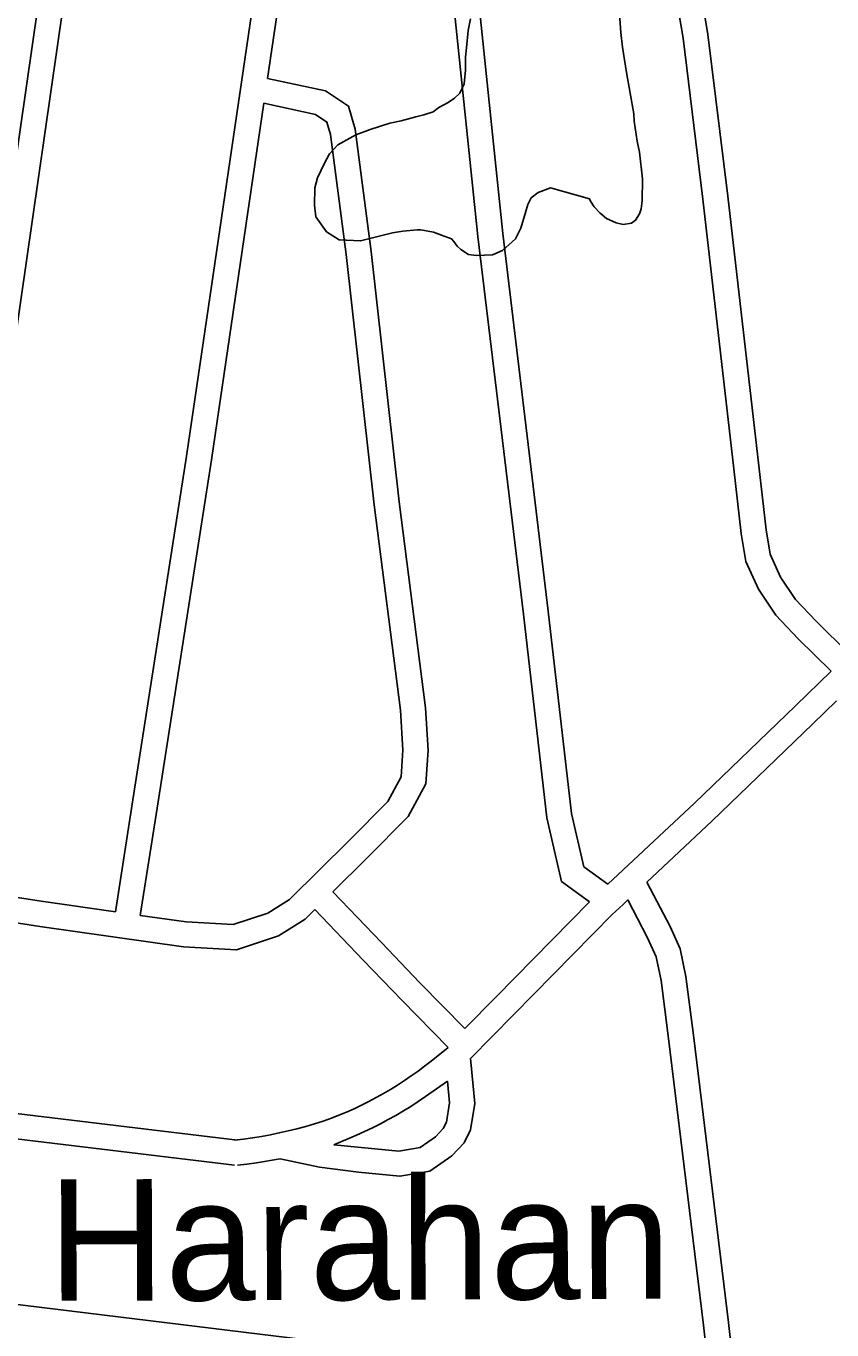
# Model space of a CAD drawing. Extents: x 3625074 to 3663148, y 511451 to 537151.
# Drawn here: x 3638362 to 3639324, y 525048 to 526606 of the extents above; entities that cross this region are included whole.
import ezdxf

# ---------------------------------------------------------------- set-up
doc = ezdxf.new("R2010")
doc.units = 0
for name, color, linetype in [('V-ROAD-CNTR', 7, 'Continuous'), ('V-SITE-VEGE', 7, 'Continuous'), ('V-TOPO-GNAM-IDEN', 7, 'Continuous')]:
    doc.layers.add(name, color=color, linetype=linetype)

msp = doc.modelspace()

# ---------------------------------------------------------------- linework, layer by layer
at = {"layer": 'V-ROAD-CNTR'}
for p, q in [((3638220.7, 525322.3), (3638614.5, 525274.7)), ((3638067.6, 525310.7), (3638610.9, 525244.9))]:
    msp.add_line(p, q, dxfattribs=at)
for points in [[(3639323.8, 525835.3), (3639284.3, 525873.9), (3639257.5, 525902), (3639236.8, 525933), (3639221.6, 525966.2), (3639216.3, 525999.8), (3639207.3, 526077), (3639170.4, 526399.2), (3639146.8, 526591.4), (3639128.7, 526698.9), (3639106.7, 526810), (3639090.4, 526900.4), (3639075.8, 526945.2), (3639051.5, 526987.9), (3639031.6, 527022.6)], [(3639345.3, 525856.1), (3639305.6, 525895), (3639281, 525920.8), (3639263.1, 525947.6), (3639250.6, 525974.9), (3639246, 526003.9), (3639237.1, 526080.4), (3639200.2, 526402.7), (3639176.5, 526595.7), (3639158.2, 526704.3), (3639136.2, 526815.6), (3639119.6, 526907.7), (3639103.4, 526957.4), (3639077.5, 527002.8), (3639062, 527030)], [(3639035, 525559.5), (3639001.6, 525584), (3638984, 525659.9), (3638956.1, 525903.2), (3638901.6, 526354.6), (3638837.2, 526975.3)], [(3639056.9, 525580.6), (3639028.3, 525601.6), (3639013.6, 525665), (3638985.8, 525906.7), (3638931.4, 526358), (3638866.6, 526982.4)], [(3638650.4, 526543.4), (3638665.5, 526646.2), (3638694.7, 526865.7), (3638703.3, 526905), (3638700.5, 526941.8)], [(3638468.8, 525547.7), (3638488.9, 525676.3), (3638553.7, 526092.2), (3638635.8, 526650.4), (3638665.1, 526870.9), (3638673, 526907.1), (3638670.9, 526934.6)], [(3638190.9, 525325.9), (3638208.3, 525460.3), (3638252.3, 525779.5), (3638311, 526177.7), (3638391.1, 526734.1), (3638414.5, 526892.1)], [(3638255, 525579.7), (3638282, 525775.2), (3638340.7, 526173.4), (3638420.7, 526729.7), (3638444.4, 526888.9)], [(3638728.4, 525571.4), (3638769.2, 525611.6), (3638818.4, 525661.5), (3638839.4, 525700.5), (3638842.3, 525740.7), (3638839, 525791.6), (3638807.7, 526037.4), (3638774.2, 526336.7), (3638755.2, 526482.7), (3638747.1, 526510.3), (3638719.5, 526528.5), (3638650.4, 526543.4)], [(3638498.5, 525543.4), (3638553.2, 525535.6), (3638609.4, 525532.4), (3638650.8, 525546.2), (3638676.6, 525562.5), (3638748, 525632.8), (3638794, 525679.5), (3638810, 525709.1), (3638812.2, 525740.8), (3638809.1, 525788.7), (3638777.9, 526033.8), (3638744.5, 526333.1), (3638725.8, 526476.5), (3638721.4, 526491.3), (3638707.6, 526500.4), (3638646, 526513.7)], [(3638498.5, 525543.4), (3638518.5, 525671.7), (3638583.4, 526087.7), (3638646, 526513.7)], [(3639056.9, 525580.6), (3639160.3, 525677.7), (3639281.1, 525793.9), (3639323.8, 525835.3)], [(3639103.6, 525583.3), (3639181, 525656), (3639301.9, 525772.3), (3639330.1, 525799.6)], [(3638255, 525579.7), (3638382.9, 525559.9), (3638468.8, 525547.7)], [(3638728.4, 525571.4), (3638786.5, 525510.9), (3638832.5, 525462.8), (3638886, 525408.2)], [(3639210.3, 524974.6), (3639201, 525057.2), (3639159.3, 525400.3), (3639150.2, 525470.5), (3639143.4, 525503.5), (3639131.3, 525530), (3639103.6, 525583.3)], [(3638886, 525408.2), (3638923.5, 525446.1), (3639035, 525559.5)], [(3638892.8, 525372.5), (3638944.8, 525425), (3639062.2, 525544.4), (3639075.2, 525556.6), (3639080.8, 525561.9)], [(3639315.7, 523847.4), (3639286.6, 524064.3), (3639267, 524230.5), (3639231.7, 524526.8), (3639200.7, 524790.6), (3639171.2, 525053.7), (3639129.5, 525396.5), (3639120.6, 525465.5), (3639114.7, 525494.1), (3639104.4, 525516.8), (3639080.8, 525561.9)], [(3638250.9, 525550), (3638378.4, 525530.3), (3638550.2, 525505.7), (3638613.4, 525502.1), (3638663.7, 525518.9), (3638695.3, 525538.8), (3638707, 525550.4)], [(3638707, 525550.4), (3638764.8, 525490.1), (3638811, 525442), (3638866.1, 525385.6)], [(3638610.9, 525274.7), (3638621.8, 525276), (3638632.5, 525277.6), (3638643.2, 525279.4), (3638653.8, 525281.4), (3638664.4, 525283.6), (3638675, 525286), (3638685.5, 525288.6), (3638696, 525291.4), (3638706.4, 525294.5), (3638716.7, 525297.7), (3638726.8, 525301.1), (3638735.7, 525304.7), (3638744.8, 525308.5), (3638753.8, 525312.5), (3638762.7, 525316.7), (3638771.5, 525321.2), (3638780.2, 525325.8), (3638788.8, 525330.6), (3638797.3, 525335.5), (3638805.7, 525340.7), (3638814, 525346), (3638822.1, 525351.6), (3638830.2, 525357.3), (3638838.1, 525363.1), (3638845.9, 525369.2), (3638866.1, 525385.6)], [(3638892.8, 525372.5), (3638897.9, 525318.7), (3638893, 525287.3), (3638885.4, 525271.8), (3638870.7, 525256), (3638844.4, 525237.8), (3638808.5, 525231.7), (3638759, 525236.5), (3638712.5, 525242.7), (3638665.7, 525252.7)], [(3638729.5, 525269.5), (3638756.7, 525281), (3638766.3, 525285.3), (3638775.8, 525289.8), (3638785.2, 525294.5), (3638794.5, 525299.4), (3638803.7, 525304.5), (3638812.7, 525309.8), (3638821.7, 525315.3), (3638830.5, 525321), (3638839.2, 525326.9), (3638865.3, 525345.4)], [(3638865.3, 525345.4), (3638867.7, 525319.6), (3638864, 525296.4), (3638860.4, 525289), (3638851, 525278.9), (3638832.8, 525266.2), (3638807.4, 525261.9), (3638729.5, 525269.5)], [(3638614.6, 525244.9), (3638625.8, 525246.3), (3638637.1, 525247.9), (3638665.7, 525252.7)], [(3638038.1, 525117.9), (3638191.9, 525098.2), (3638641.1, 525043), (3638956.8, 525004.5), (3639014.4, 524998.2), (3639041.5, 524983.6), (3639054.7, 524966.9), (3639057.3, 524939.6), (3639053.7, 524920.4), (3639036.1, 524905.5), (3639020.4, 524898.5), (3638994.5, 524895.6), (3638972.1, 524908.5), (3638961.1, 524925.7), (3638951, 524948.8), (3638946.5, 524975.5)]]:
    msp.add_lwpolyline(points, dxfattribs=at)
at = {"layer": 'V-SITE-VEGE'}
msp.add_lwpolyline([(3639071, 526620.3), (3639072.4, 526598.2), (3639074.4, 526580.6), (3639079.1, 526550.6), (3639088, 526501.2), (3639088.4, 526492.2), (3639092.1, 526468.3), (3639094.7, 526455.3), (3639098.2, 526423.5), (3639097.8, 526397), (3639096.6, 526387.4), (3639094.8, 526381.7), (3639090.1, 526373.9), (3639085, 526370.5), (3639075.3, 526369), (3639066.9, 526370.8), (3639055.1, 526376.1), (3639047.8, 526382.4), (3639040.6, 526389.9), (3639036.1, 526396.7), (3639035, 526399.6), (3638988.3, 526412.7), (3638973.5, 526407.2), (3638965.4, 526400.6), (3638961.4, 526392.7), (3638958.4, 526383.1), (3638953, 526364.5), (3638946.6, 526351.6), (3638931.2, 526337.7), (3638919.2, 526332.7), (3638899.9, 526331.9), (3638890.3, 526333.2), (3638881.4, 526338.9), (3638876.9, 526343), (3638873, 526348.7), (3638870.2, 526351.6), (3638858.4, 526356.2), (3638848.8, 526359.8), (3638833.6, 526362.3), (3638829.1, 526362.3), (3638812.1, 526360.9), (3638799.6, 526358.8), (3638777.5, 526353.5), (3638761.5, 526349.2), (3638736.1, 526350.6), (3638721, 526359.9), (3638708.2, 526378.2), (3638706.7, 526391.8), (3638707, 526412.8), (3638710, 526424.6), (3638718.2, 526441.5), (3638724.6, 526453.2), (3638734.3, 526463.9), (3638756, 526476), (3638773.1, 526482.5), (3638796.4, 526490.1), (3638810, 526492.8), (3638827.6, 526497.6), (3638837.3, 526499.7), (3638848.1, 526503.5), (3638854.9, 526508.5), (3638866.3, 526514.6), (3638873.8, 526519.6), (3638880.1, 526525.7), (3638885.3, 526537), (3638886.7, 526553.3), (3638886.9, 526568.6), (3638888.2, 526579.9), (3638890.2, 526600.8), (3638892.7, 526614.4)], dxfattribs=at)

# ---------------------------------------------------------------- texts
at = {"layer": 'V-TOPO-GNAM-IDEN'}
msp.add_text('Harahan', height=145, rotation=0.1955, dxfattribs=at).set_placement((3638388.5, 525082.9))

doc.saveas('drawing.dxf')
